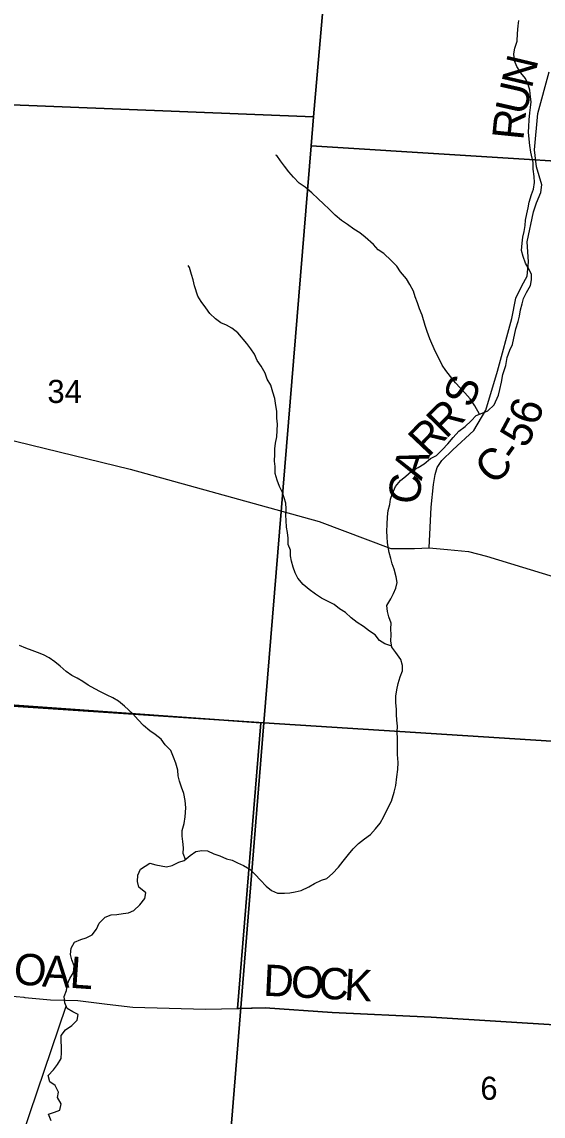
# Model space of a CAD drawing. Extents: x 1578669 to 1989827, y 208020 to 553079.
# Drawn here: x 1855118 to 1860103, y 375453 to 385917 of the extents above; entities that cross this region are included whole.
import ezdxf

# ---------------------------------------------------------------- set-up
doc = ezdxf.new("R2010")
doc.units = 0
for name, color, linetype in [('GM_X_County_Road', 7, 'Continuous'), ('GM_X_County_Road_Text', 7, 'Continuous'), ('GM_X_Minor_River', 7, 'Continuous'), ('GM_X_Section', 7, 'Continuous'), ('GM_X_Section_Text', 7, 'Continuous'), ('GM_X_Township', 7, 'Continuous')]:
    doc.layers.add(name, color=color, linetype=linetype)

msp = doc.modelspace()

# ---------------------------------------------------------------- linework, layer by layer
at = {"layer": 'GM_X_County_Road'}
for points in [[(1859012, 380887), (1859033, 381276), (1859055, 381494), (1859071, 381589), (1859091, 381657), (1859135, 381723), (1859239, 381825), (1859439, 382008), (1859554, 382203), (1859666, 382576), (1859803, 383081), (1859841, 383276), (1859901, 383394), (1859951, 383485), (1859963, 383623), (1859952, 383813), (1860010, 384100), (1860040, 384186), (1860080, 384287), (1860090, 384359), (1860041, 384531), (1860021, 384694), (1860052, 385041), (1860162, 385440)], [(1847950, 383820), (1848164, 383816), (1848299, 383814), (1848576, 383757), (1848814, 383711), (1849061, 383647), (1849281, 383509), (1850882, 382969), (1851650, 382785), (1852168, 382655), (1853617, 382299), (1854519, 382038), (1856152, 381639), (1857962, 381138), (1858648, 380880), (1858874, 380882), (1859012, 380887), (1859190, 380871), (1859390, 380853), (1859561, 380807), (1860322, 380575)], [(1852380, 376821), (1852449, 376816), (1852521, 376797), (1852565, 376780), (1852641, 376736), (1852740, 376681), (1852789, 376664), (1852850, 376664), (1852917, 376676), (1853023, 376708), (1853106, 376728), (1853159, 376744), (1853244, 376754), (1853397, 376738), (1854100, 376674), (1854465, 376648), (1854692, 376628), (1855137, 376589), (1855147, 376588)], [(1855147, 376588), (1855392, 376565), (1855534, 376561), (1855654, 376559), (1855934, 376525)], [(1855934, 376525), (1856180, 376495), (1856873, 376475), (1857181, 376481), (1857196, 376481)], [(1857196, 376481), (1857445, 376487), (1858087, 376445), (1859031, 376400), (1860929, 376281), (1862026, 376219), (1862506, 376189)]]:
    msp.add_lwpolyline(points, dxfattribs=at)
at = {"layer": 'GM_X_Minor_River'}
for points in [[(1859895, 383731), (1859903, 383800), (1859910, 383858), (1859922, 383914), (1859931, 383970), (1859936, 384022), (1859948, 384082), (1859961, 384139), (1859971, 384193), (1859993, 384265), (1860012, 384316), (1860022, 384382), (1860019, 384440), (1860009, 384509), (1860007, 384571), (1859985, 384671), (1859975, 384734), (1859970, 384796), (1859962, 384862), (1859968, 384918), (1859969, 384982), (1859977, 385046), (1859982, 385100), (1859988, 385152), (1859983, 385202), (1859977, 385264), (1859960, 385319), (1859933, 385376), (1859889, 385429), (1859852, 385492), (1859828, 385546), (1859822, 385611), (1859833, 385666), (1859855, 385734), (1859857, 385806), (1859864, 385878), (1859870, 385932)], [(1859494, 382166), (1859450, 382244), (1859404, 382311), (1859354, 382371), (1859264, 382465), (1859216, 382527), (1859171, 382582), (1859136, 382633), (1859108, 382694), (1859072, 382769), (1859019, 382886), (1858995, 382957), (1858976, 383015), (1858945, 383112), (1858922, 383173), (1858900, 383232), (1858879, 383288), (1858863, 383341), (1858828, 383406), (1858796, 383459), (1858739, 383526), (1858703, 383581), (1858650, 383635), (1858580, 383703), (1858525, 383738), (1858480, 383789), (1858402, 383859), (1858351, 383901), (1858294, 383934), (1858231, 383980), (1858176, 384019), (1858115, 384069), (1858057, 384125), (1858004, 384176), (1857953, 384225), (1857891, 384283), (1857828, 384335), (1857771, 384374), (1857717, 384432), (1857672, 384483), (1857629, 384536), (1857591, 384589), (1857556, 384640), (1857546, 384643)], [(1858089, 377773), (1858146, 377835), (1858190, 377892), (1858241, 377955), (1858287, 378008), (1858336, 378061), (1858395, 378103), (1858452, 378146), (1858500, 378199), (1858545, 378254), (1858581, 378317), (1858606, 378372), (1858653, 378465), (1858677, 378551), (1858694, 378614), (1858705, 378698), (1858714, 378768), (1858716, 378834), (1858710, 378910), (1858710, 378980), (1858710, 379061), (1858708, 379129), (1858711, 379181), (1858705, 379239), (1858700, 379293), (1858701, 379343), (1858695, 379406), (1858693, 379470), (1858704, 379531), (1858718, 379589), (1858735, 379655), (1858757, 379712), (1858758, 379762), (1858742, 379821), (1858693, 379886), (1858657, 379937), (1858646, 379998), (1858650, 380056), (1858647, 380112), (1858649, 380166), (1858628, 380226), (1858615, 380279), (1858609, 380337), (1858645, 380400), (1858672, 380452), (1858695, 380503), (1858707, 380557), (1858698, 380611), (1858680, 380684), (1858659, 380734), (1858645, 380787), (1858630, 380843), (1858614, 380934), (1858610, 380994), (1858607, 381048), (1858611, 381112), (1858615, 381184), (1858622, 381246), (1858636, 381302), (1858643, 381354), (1858661, 381407), (1858690, 381475), (1858738, 381532), (1858789, 381572), (1858840, 381619), (1858907, 381655), (1858966, 381692), (1859025, 381742), (1859082, 381769), (1859142, 381829), (1859191, 381882), (1859243, 381943), (1859298, 382002), (1859357, 382048), (1859415, 382101), (1859464, 382154), (1859519, 382176), (1859573, 382197), (1859635, 382255), (1859677, 382348), (1859689, 382402), (1859704, 382472), (1859718, 382546), (1859746, 382631), (1859760, 382707), (1859784, 382778), (1859810, 382832), (1859843, 382981), (1859863, 383052), (1859877, 383104), (1859888, 383164), (1859902, 383222), (1859917, 383273), (1859944, 383329), (1859982, 383396), (1859992, 383450), (1859991, 383500), (1859970, 383550), (1859934, 383611), (1859911, 383672), (1859895, 383731)], [(1858655, 379948), (1858589, 379969), (1858538, 380002), (1858496, 380054), (1858441, 380089), (1858384, 380135), (1858323, 380172), (1858268, 380218), (1858213, 380269), (1858154, 380305), (1858103, 380346), (1858042, 380376), (1857983, 380407), (1857926, 380443), (1857867, 380489), (1857808, 380536), (1857758, 380598), (1857733, 380648), (1857714, 380703), (1857698, 380759), (1857687, 380812), (1857687, 380866), (1857664, 380918), (1857665, 380979), (1857657, 381033), (1857650, 381085), (1857646, 381149), (1857643, 381201), (1857647, 381259), (1857642, 381314), (1857627, 381366), (1857611, 381417), (1857582, 381475), (1857560, 381534), (1857541, 381597), (1857539, 381665), (1857535, 381717), (1857538, 381783), (1857538, 381835), (1857545, 381887), (1857557, 381949), (1857560, 382009), (1857562, 382071), (1857557, 382129), (1857555, 382195), (1857546, 382249), (1857538, 382314), (1857518, 382376), (1857499, 382443), (1857465, 382502), (1857446, 382558), (1857406, 382626), (1857367, 382679), (1857343, 382741), (1857308, 382792), (1857268, 382843), (1857182, 382944), (1857127, 382987), (1857076, 383017), (1857021, 383040), (1856968, 383078), (1856915, 383127), (1856876, 383184), (1856832, 383243), (1856801, 383294), (1856768, 383393), (1856757, 383449), (1856741, 383502), (1856720, 383569), (1856707, 383589)], [(1856682, 377906), (1856661, 377964), (1856663, 378018), (1856658, 378078), (1856652, 378131), (1856651, 378185), (1856671, 378250), (1856680, 378316), (1856687, 378402), (1856678, 378470), (1856666, 378537), (1856644, 378599), (1856625, 378656), (1856613, 378706), (1856608, 378761), (1856590, 378829), (1856567, 378886), (1856541, 378949), (1856488, 379004), (1856450, 379057), (1856391, 379103), (1856340, 379138), (1856281, 379188), (1856230, 379241), (1856180, 379301), (1856098, 379373), (1856041, 379420), (1855988, 379452), (1855934, 379477), (1855869, 379511), (1855816, 379540), (1855753, 379574), (1855700, 379609), (1855647, 379641), (1855595, 379668), (1855540, 379704), (1855484, 379755), (1855433, 379797), (1855380, 379836), (1855324, 379864), (1855267, 379887), (1855215, 379906), (1855154, 379928), (1855095, 379952)], [(1855399, 375407), (1855371, 375472), (1855429, 375490), (1855482, 375509), (1855493, 375571), (1855457, 375632), (1855468, 375683), (1855436, 375746), (1855385, 375782), (1855370, 375842), (1855420, 375897), (1855457, 375948), (1855495, 376005), (1855496, 376061), (1855497, 376115), (1855495, 376170), (1855494, 376224), (1855536, 376279), (1855595, 376321), (1855648, 376372), (1855657, 376426), (1855606, 376451), (1855551, 376481), (1855528, 376535), (1855522, 376598), (1855545, 376653), (1855553, 376717), (1855576, 376770), (1855610, 376826), (1855617, 376891), (1855595, 376948), (1855584, 377000), (1855588, 377059), (1855621, 377116), (1855682, 377142), (1855734, 377159), (1855789, 377187), (1855831, 377240), (1855858, 377298), (1855913, 377355), (1855972, 377377), (1856026, 377382), (1856086, 377390), (1856137, 377397), (1856187, 377418), (1856245, 377474), (1856294, 377533), (1856302, 377589), (1856235, 377641), (1856222, 377695), (1856228, 377757), (1856251, 377816), (1856343, 377872), (1856399, 377857), (1856450, 377845), (1856502, 377838), (1856556, 377849), (1856619, 377883), (1856670, 377896), (1856727, 377944), (1856782, 377983), (1856838, 377994), (1856892, 377990), (1856955, 377962), (1857011, 377943), (1857076, 377913), (1857130, 377902), (1857181, 377876), (1857238, 377851), (1857298, 377813), (1857350, 377764), (1857401, 377708), (1857455, 377653), (1857506, 377612), (1857562, 377584), (1857628, 377584), (1857680, 377589), (1857732, 377598), (1857788, 377612), (1857863, 377646), (1857918, 377677), (1857983, 377709), (1858033, 377726), (1858089, 377773)], [(1855123, 375270), (1855542, 376503)]]:
    msp.add_lwpolyline(points, dxfattribs=at)
at = {"layer": 'GM_X_Section'}
for points in [[(1852960, 391218), (1858425, 390961), (1858342, 389978), (1857906, 385008), (1852375, 385230)], [(1858342, 389978), (1862633, 389683), (1862263, 384458), (1857885, 384732), (1857906, 385008)], [(1857906, 385008), (1857885, 384732), (1857433, 379214), (1851962, 379578), (1852375, 385230)], [(1857885, 384732), (1862263, 384458), (1861934, 378928), (1857433, 379214)], [(1851962, 379578), (1857433, 379214), (1856997, 373846), (1856974, 373612), (1851506, 374096)], [(1857433, 379214), (1861934, 378928), (1862224, 378915), (1861863, 373522), (1856997, 373846)]]:
    msp.add_lwpolyline(points, close=True, dxfattribs=at)
at = {"layer": 'GM_X_Township'}
for points in [[(1860929, 376281), (1859031, 376400), (1858087, 376445), (1857445, 376487), (1857181, 376481), (1857403, 379215), (1854644, 379411), (1854574, 379421), (1850915, 379656), (1847913, 379862), (1847510, 379880), (1847558, 380743), (1847578, 381136), (1847634, 382104), (1847685, 382890), (1847692, 383178), (1847717, 383501), (1847720, 383825), (1847764, 385428), (1848049, 390667), (1848332, 396849)], [(1839780, 362417), (1840250, 369801), (1840527, 374160), (1840616, 374943), (1840776, 377532), (1846344, 377214), (1846562, 379919), (1847510, 379880), (1847913, 379862), (1850915, 379656), (1854574, 379421), (1854644, 379411), (1857403, 379215), (1857181, 376481), (1857445, 376487), (1858087, 376445), (1859031, 376400), (1860929, 376281)]]:
    msp.add_lwpolyline(points, dxfattribs=at)

# ---------------------------------------------------------------- texts
at = {"layer": 'GM_X_County_Road_Text'}
for s, rotation, p in [('N', 76.6493, (1859994, 385272)), ('U', 77.2325, (1859936, 385015)), ('R', 84.3003, (1859913, 384780)), ('S', 69.786, (1859422, 382215)), ('R', 45.1463, (1859173, 381922)), ('6', 71.8257, (1860048, 382044)), ('R', 46.5264, (1859005, 381745)), ('5', 61.8876, (1859938, 381829)), ('C', 44.0091, (1859628, 381476)), ('-', 54.4914, (1859845, 381693)), ('A', 71.58, (1858939, 381524)), ('C', 84.3865, (1858919, 381296)), ('O', 354.8737, (1855030, 376718)), ('A', 357.3185, (1855307, 376693)), ('L', 356.0927, (1855569, 376681)), ('D', 357.1903, (1857422, 376605)), ('O', 356.9277, (1857685, 376592)), ('C', 356.9267, (1857949, 376578)), ('K', 356.924, (1858195, 376564))]:
    msp.add_text(s, height=300, rotation=rotation, dxfattribs=at).set_placement(p)
at = {"layer": 'GM_X_Section_Text'}
for s, p in [('34', (1855362, 382273)), ('6', (1859503, 375609))]:
    msp.add_text(s, height=221, rotation=0, dxfattribs=at).set_placement(p)

doc.saveas('drawing.dxf')
